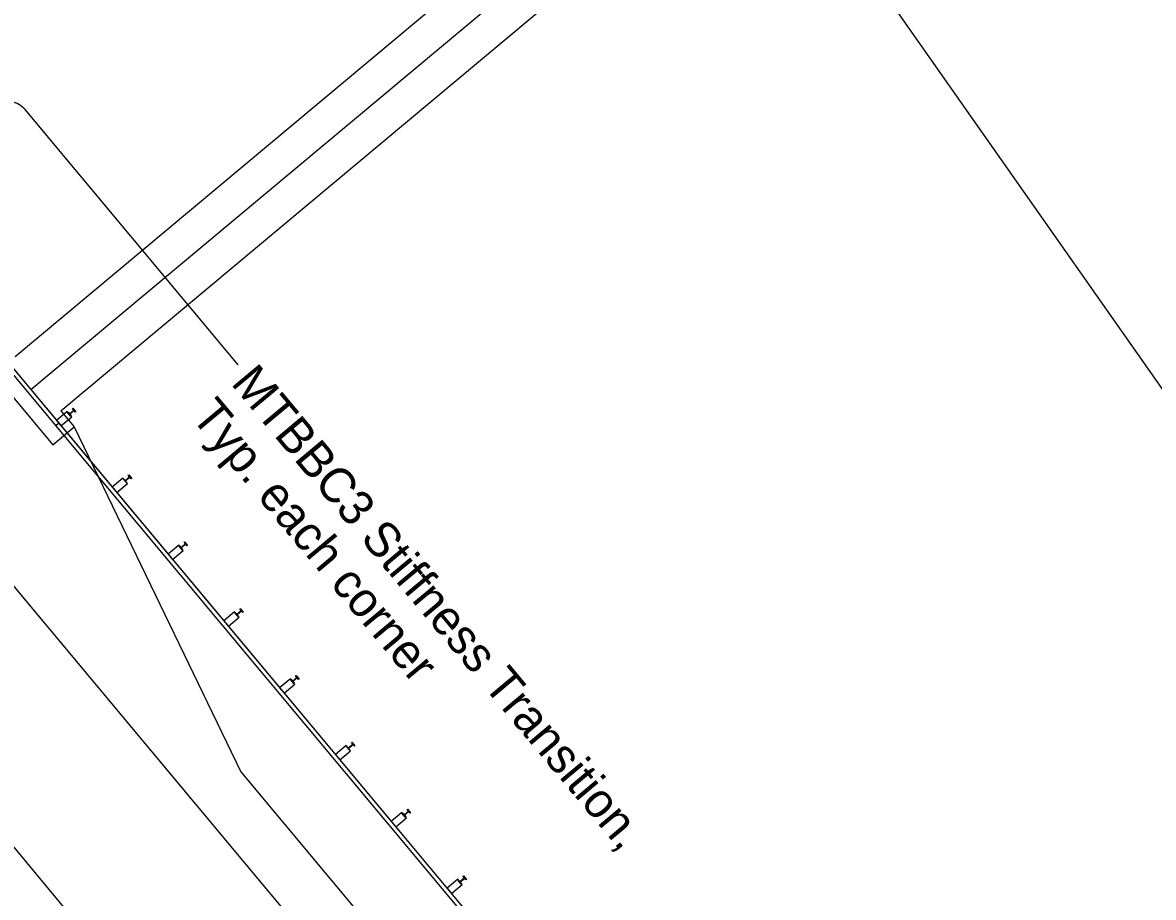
# Model space of a CAD drawing. Extents: x 2042995 to 2043795, y 305365 to 306249.
# Drawn here: x 2043609.6 to 2043690.8, y 305730.9 to 305793.7 of the extents above; entities that cross this region are included whole.
import ezdxf

# ---------------------------------------------------------------- set-up
doc = ezdxf.new("R2010")
doc.units = 0
for name, color, linetype in [('BR_AUTO DIMENSION', 7, 'Continuous'), ('BR_CENTER LINES', 7, 'Continuous'), ('BR_CONCRETE', 7, 'Continuous'), ('BR_GROUND LINES', 7, 'Continuous'), ('BR_PROPOSED_TRAVELWAY', 7, 'Continuous'), ('BR_STRUCTURAL STEEL', 7, 'Continuous'), ('BR_TEXT', 7, 'Continuous')]:
    doc.layers.add(name, color=color, linetype=linetype)

msp = doc.modelspace()

# ---------------------------------------------------------------- linework, layer by layer
at = {"layer": 'BR_AUTO DIMENSION'}
msp.add_line((2043625.089, 305769.114), (2043609.791, 305787.43), dxfattribs=at)
msp.add_arc((2043608.512, 305786.362), 1.667, 39.86836, 79.84779, dxfattribs=at)
at = {"layer": 'BR_CENTER LINES'}
for p, q in [((2043610.207, 305767.339), (2043661.179, 305809.91)), ((2043547.527, 305808.067), (2043697.577, 305628.408))]:
    msp.add_line(p, q, dxfattribs=at)
at = {"layer": 'BR_CONCRETE'}
for p, q in [((2043609.084, 305769.724), (2043659.66, 305811.964)), ((2043612.353, 305765.809), (2043662.697, 305807.856)), ((2043589.831, 305789.655), (2043611.78, 305763.376)), ((2043612.353, 305765.809), (2043613.315, 305764.658)), ((2043611.78, 305763.376), (2043613.315, 305764.658))]:
    msp.add_line(p, q, dxfattribs=at)
at = {"layer": 'BR_GROUND LINES'}
msp.add_line((2043664.731, 305805.404), (2043693.579, 305764.349), dxfattribs=at)
at = {"layer": 'BR_PROPOSED_TRAVELWAY'}
for p, q in [((2043592.549, 305788.481), (2043714.463, 305642.51)), ((2043582.481, 305784.936), (2043706.788, 305636.1)), ((2043613.315, 305764.658), (2043625.292, 305739.917)), ((2043625.292, 305739.917), (2043709.858, 305638.664))]:
    msp.add_line(p, q, dxfattribs=at)
at = {"layer": 'BR_STRUCTURAL STEEL'}
for p, q in [((2043589.03, 305792.695), (2043612.21, 305764.94)), ((2043589.447, 305791.74), (2043611.986, 305764.754)), ((2043613.199, 305765.983), (2043613.23, 305766.01)), ((2043613.292, 305765.871), (2043613.199, 305765.983)), ((2043613.23, 305766.01), (2043613.444, 305765.754)), ((2043612.847, 305765.689), (2043612.879, 305765.716)), ((2043613.06, 305765.434), (2043612.847, 305765.689)), ((2043612.879, 305765.716), (2043612.972, 305765.604)), ((2043612.972, 305765.604), (2043613.292, 305765.871)), ((2043613.319, 305765.839), (2043612.999, 305765.572)), ((2043612.999, 305765.572), (2043613.092, 305765.46)), ((2043613.092, 305765.46), (2043613.06, 305765.434)), ((2043613.412, 305765.727), (2043613.319, 305765.839)), ((2043613.444, 305765.754), (2043613.412, 305765.727)), ((2043611.986, 305764.754), (2043612.21, 305764.94)), ((2043611.986, 305764.754), (2043714.239, 305642.323)), ((2043612.21, 305764.94), (2043714.463, 305642.51)), ((2043616.979, 305760.807), (2043617.298, 305761.074)), ((2043617.325, 305761.042), (2043617.005, 305760.775)), ((2043617.205, 305761.186), (2043617.237, 305761.213)), ((2043617.298, 305761.074), (2043617.205, 305761.186)), ((2043617.237, 305761.213), (2043617.451, 305760.957)), ((2043617.419, 305760.93), (2043617.325, 305761.042)), ((2043616.853, 305760.892), (2043616.885, 305760.919)), ((2043617.067, 305760.637), (2043616.853, 305760.892)), ((2043616.885, 305760.919), (2043616.979, 305760.807)), ((2043617.005, 305760.775), (2043617.099, 305760.663)), ((2043617.099, 305760.663), (2043617.067, 305760.637)), ((2043617.451, 305760.957), (2043617.419, 305760.93)), ((2043620.985, 305756.01), (2043621.305, 305756.277)), ((2043621.332, 305756.245), (2043621.012, 305755.978)), ((2043621.211, 305756.389), (2043621.243, 305756.416)), ((2043621.305, 305756.277), (2043621.211, 305756.389)), ((2043621.243, 305756.416), (2043621.457, 305756.16)), ((2043621.425, 305756.133), (2043621.332, 305756.245)), ((2043621.457, 305756.16), (2043621.425, 305756.133)), ((2043620.86, 305756.095), (2043620.892, 305756.122)), ((2043621.073, 305755.84), (2043620.86, 305756.095)), ((2043620.892, 305756.122), (2043620.985, 305756.01)), ((2043621.012, 305755.978), (2043621.105, 305755.866)), ((2043621.105, 305755.866), (2043621.073, 305755.84)), ((2043624.866, 305751.298), (2043624.898, 305751.325)), ((2043625.08, 305751.043), (2043624.866, 305751.298)), ((2043624.898, 305751.325), (2043624.991, 305751.213)), ((2043624.991, 305751.213), (2043625.311, 305751.48)), ((2043625.338, 305751.448), (2043625.018, 305751.181)), ((2043625.218, 305751.592), (2043625.25, 305751.619)), ((2043625.311, 305751.48), (2043625.218, 305751.592)), ((2043625.25, 305751.619), (2043625.463, 305751.363)), ((2043625.431, 305751.336), (2043625.338, 305751.448)), ((2043625.463, 305751.363), (2043625.431, 305751.336)), ((2043625.018, 305751.181), (2043625.112, 305751.069)), ((2043625.112, 305751.069), (2043625.08, 305751.043)), ((2043628.872, 305746.501), (2043628.904, 305746.528)), ((2043629.086, 305746.246), (2043628.872, 305746.501)), ((2043628.904, 305746.528), (2043628.998, 305746.416)), ((2043628.998, 305746.416), (2043629.318, 305746.683)), ((2043629.344, 305746.651), (2043629.025, 305746.384)), ((2043629.224, 305746.795), (2043629.256, 305746.822)), ((2043629.318, 305746.683), (2043629.224, 305746.795)), ((2043629.256, 305746.822), (2043629.47, 305746.566)), ((2043629.438, 305746.539), (2043629.344, 305746.651)), ((2043629.47, 305746.566), (2043629.438, 305746.539)), ((2043629.025, 305746.384), (2043629.118, 305746.272)), ((2043629.118, 305746.272), (2043629.086, 305746.246)), ((2043632.879, 305741.704), (2043632.911, 305741.731)), ((2043633.092, 305741.449), (2043632.879, 305741.704)), ((2043632.911, 305741.731), (2043633.004, 305741.619)), ((2043633.004, 305741.619), (2043633.324, 305741.886)), ((2043633.351, 305741.854), (2043633.031, 305741.587)), ((2043633.031, 305741.587), (2043633.124, 305741.475)), ((2043633.231, 305741.998), (2043633.263, 305742.025)), ((2043633.324, 305741.886), (2043633.231, 305741.998)), ((2043633.263, 305742.025), (2043633.476, 305741.769)), ((2043633.444, 305741.742), (2043633.351, 305741.854)), ((2043633.476, 305741.769), (2043633.444, 305741.742)), ((2043633.124, 305741.475), (2043633.092, 305741.449)), ((2043636.885, 305736.907), (2043636.917, 305736.934)), ((2043637.099, 305736.652), (2043636.885, 305736.907)), ((2043636.917, 305736.934), (2043637.011, 305736.822)), ((2043637.011, 305736.822), (2043637.33, 305737.089)), ((2043637.357, 305737.057), (2043637.037, 305736.79)), ((2043637.037, 305736.79), (2043637.131, 305736.678)), ((2043637.131, 305736.678), (2043637.099, 305736.652)), ((2043637.237, 305737.201), (2043637.269, 305737.228)), ((2043637.33, 305737.089), (2043637.237, 305737.201)), ((2043637.269, 305737.228), (2043637.483, 305736.972)), ((2043637.451, 305736.945), (2043637.357, 305737.057)), ((2043637.483, 305736.972), (2043637.451, 305736.945)), ((2043640.892, 305732.11), (2043640.924, 305732.137)), ((2043641.105, 305731.855), (2043640.892, 305732.11)), ((2043640.924, 305732.137), (2043641.017, 305732.025)), ((2043641.017, 305732.025), (2043641.337, 305732.292)), ((2043641.364, 305732.26), (2043641.044, 305731.993)), ((2043641.044, 305731.993), (2043641.137, 305731.881)), ((2043641.137, 305731.881), (2043641.105, 305731.855)), ((2043641.243, 305732.404), (2043641.275, 305732.431)), ((2043641.337, 305732.292), (2043641.243, 305732.404)), ((2043641.275, 305732.431), (2043641.489, 305732.175)), ((2043641.457, 305732.148), (2043641.364, 305732.26)), ((2043641.489, 305732.175), (2043641.457, 305732.148))]:
    msp.add_line(p, q, dxfattribs=at)
for points in [[(2043612.05, 305765.132), (2043612.37, 305764.749), (2043613.138, 305765.39), (2043612.817, 305765.773)], [(2043616.056, 305760.335), (2043616.377, 305759.952), (2043617.144, 305760.593), (2043616.824, 305760.976)], [(2043620.063, 305755.538), (2043620.383, 305755.155), (2043621.151, 305755.796), (2043620.83, 305756.179)], [(2043624.069, 305750.741), (2043624.39, 305750.358), (2043625.157, 305750.999), (2043624.837, 305751.382)], [(2043628.075, 305745.944), (2043628.396, 305745.561), (2043629.163, 305746.202), (2043628.843, 305746.585)], [(2043632.082, 305741.147), (2043632.402, 305740.764), (2043633.17, 305741.405), (2043632.849, 305741.788)], [(2043636.088, 305736.35), (2043636.409, 305735.967), (2043637.176, 305736.608), (2043636.856, 305736.991)], [(2043640.095, 305731.553), (2043640.415, 305731.17), (2043641.183, 305731.811), (2043640.862, 305732.194)]]:
    msp.add_lwpolyline(points, close=True, dxfattribs=at)

# ---------------------------------------------------------------- texts
at = {"layer": 'BR_TEXT'}
for s, p in [('MTBBC3 Stiffness Transition,', (2043624.515, 305767.772)), ('Typ. each corner', (2043621.637, 305765.368))]:
    msp.add_text(s, height=2.5, rotation=309.86836, dxfattribs=at).set_placement(p)

doc.saveas('drawing.dxf')
